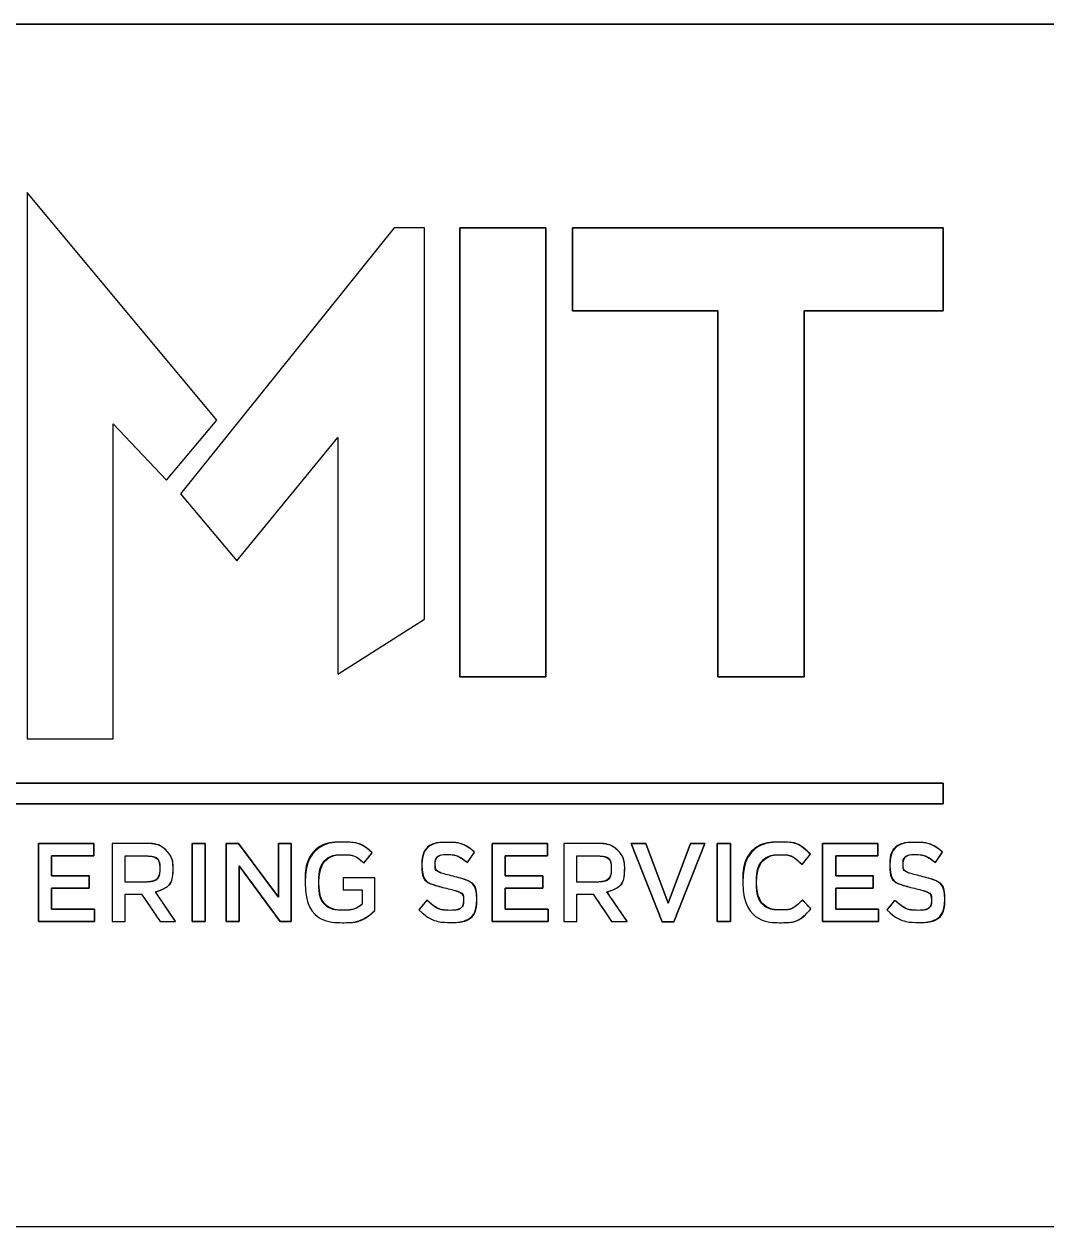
# Model space of a CAD drawing. Extents: x 3025871 to 3026431, y 707165 to 707825.
# Drawn here: x 3026256.569 to 3026259.917, y 707530.208 to 707534.146 of the extents above; entities that cross this region are included whole.
import ezdxf

# ---------------------------------------------------------------- set-up
doc = ezdxf.new("R2010")
doc.units = 0
doc.layers.add('Old_Level_19', color=7, linetype='Continuous')
doc.layers.add('Typical Text ID Circle CELL', color=7, linetype='Continuous')

msp = doc.modelspace()

# ---------------------------------------------------------------- linework, layer by layer
at = {"layer": 'Old_Level_19'}
msp.add_line((3026272.0708, 707534.1461), (3026242.0652, 707534.1461), dxfattribs=at)
at = {"layer": 'Typical Text ID Circle CELL'}
for p, q in [((3026257.6825, 707531.3991), (3026257.7098, 707531.433)), ((3026258.0217, 707531.401), (3026258.0448, 707531.4348)), ((3026259.1176, 707531.3948), (3026259.1452, 707531.4279)), ((3026259.5546, 707531.401), (3026259.5776, 707531.4348)), ((3026257.0139, 707531.3802), (3026257.0139, 707531.3795)), ((3026257.0575, 707531.382), (3026257.0575, 707531.3827)), ((3026257.8725, 707531.393), (3026257.8725, 707531.3922)), ((3026257.9155, 707531.3962), (3026257.9155, 707531.397)), ((3026258.4929, 707531.3802), (3026258.4929, 707531.3795)), ((3026258.5366, 707531.382), (3026258.5366, 707531.3827)), ((3026259.4054, 707531.393), (3026259.4054, 707531.3922)), ((3026259.4483, 707531.3962), (3026259.4483, 707531.397)), ((3026257.4896, 707531.3358), (3026257.4896, 707531.335)), ((3026257.5347, 707531.3358), (3026257.5347, 707531.3365)), ((3026258.9233, 707531.3358), (3026258.9233, 707531.335)), ((3026258.9684, 707531.3358), (3026258.9684, 707531.3365)), ((3026257.8886, 707531.2775), (3026257.8627, 707531.2454)), ((3026258.0091, 707531.2771), (3026258.0091, 707531.2764)), ((3026258.0521, 707531.2807), (3026258.0521, 707531.2815)), ((3026259.1469, 707531.249), (3026259.1193, 707531.2782)), ((3026259.4214, 707531.2775), (3026259.3956, 707531.2454)), ((3026259.542, 707531.2771), (3026259.542, 707531.2764)), ((3026259.585, 707531.2807), (3026259.585, 707531.2815))]:
    msp.add_line(p, q, dxfattribs=at)
msp.add_lwpolyline([(3026242.0652, 707534.1461), (3026272.0739, 707534.1461), (3026272.0739, 707530.2077), (3026242.0652, 707530.2077)], close=True, dxfattribs=at)
for points in [[(3026256.5797, 707533.5949), (3026256.5797, 707531.8053), (3026256.8616, 707531.8053), (3026256.8616, 707532.8376), (3026257.0362, 707532.6527), (3026257.2004, 707532.8488), (3026256.5797, 707533.5949)], [(3026256.5797, 707533.5949), (3026256.5797, 707531.8053), (3026256.8616, 707531.8053), (3026256.8616, 707532.8376), (3026257.0362, 707532.6527), (3026257.2004, 707532.8488), (3026256.5797, 707533.5949)], [(3026257.7814, 707533.4784), (3026257.082, 707532.6079), (3026257.2667, 707532.3888), (3026257.5967, 707532.7921), (3026257.5967, 707532.0172), (3026257.8808, 707532.1972), (3026257.8808, 707533.4784), (3026257.7814, 707533.4784)], [(3026257.7814, 707533.4784), (3026257.082, 707532.6079), (3026257.2667, 707532.3888), (3026257.5967, 707532.7921), (3026257.5967, 707532.0172), (3026257.8808, 707532.1972), (3026257.8808, 707533.4784), (3026257.7814, 707533.4784)], [(3026257.9964, 707533.4784), (3026258.2783, 707533.4784), (3026258.2783, 707532.0088), (3026257.9964, 707532.0088), (3026257.9964, 707533.4784)], [(3026257.9964, 707532.0088), (3026258.2783, 707532.0088), (3026258.2783, 707533.4784), (3026257.9964, 707533.4784), (3026257.9964, 707532.0088)], [(3026259.5796, 707533.4784), (3026259.5796, 707533.2071), (3026259.1242, 707533.2071), (3026259.1242, 707532.0088), (3026258.8422, 707532.0088), (3026258.8422, 707533.2071), (3026258.3652, 707533.2071), (3026258.3652, 707533.4784), (3026259.5796, 707533.4784)], [(3026258.3652, 707533.4784), (3026258.3652, 707533.2071), (3026258.8422, 707533.2071), (3026258.8422, 707532.0088), (3026259.1242, 707532.0088), (3026259.1242, 707533.2071), (3026259.5796, 707533.2071), (3026259.5796, 707533.4784), (3026258.3652, 707533.4784)], [(3026259.5796, 707531.5933), (3026252.7486, 707531.5933), (3026252.7486, 707531.6611), (3026259.5796, 707531.6611), (3026259.5796, 707531.5933)], [(3026259.5796, 707531.6611), (3026252.7486, 707531.6611), (3026252.7486, 707531.5933), (3026259.5796, 707531.5933), (3026259.5796, 707531.6611)], [(3026256.6166, 707531.4633), (3026256.798, 707531.4633), (3026256.798, 707531.4232), (3026256.6596, 707531.4232), (3026256.6596, 707531.3569), (3026256.7823, 707531.3569), (3026256.7823, 707531.3168), (3026256.6596, 707531.3168), (3026256.6596, 707531.2483), (3026256.7998, 707531.2483), (3026256.7998, 707531.2082), (3026256.6166, 707531.2082), (3026256.6166, 707531.4633)], [(3026256.6166, 707531.2082), (3026256.7998, 707531.2082), (3026256.7998, 707531.2483), (3026256.6596, 707531.2483), (3026256.6596, 707531.3168), (3026256.7823, 707531.3168), (3026256.7823, 707531.3569), (3026256.6596, 707531.3569), (3026256.6596, 707531.4232), (3026256.798, 707531.4232), (3026256.798, 707531.4633), (3026256.6166, 707531.4633), (3026256.6166, 707531.2082)], [(3026256.9667, 707531.4633), (3026256.8577, 707531.4633), (3026256.8577, 707531.2082), (3026256.9006, 707531.2082), (3026256.9006, 707531.2971), (3026256.9544, 707531.2971), (3026257.0146, 707531.2082), (3026257.0656, 707531.2082), (3026256.9995, 707531.3048)], [(3026257.1197, 707531.4633), (3026257.1626, 707531.4633), (3026257.1626, 707531.2082), (3026257.1197, 707531.2082), (3026257.1197, 707531.4633)], [(3026257.1197, 707531.2082), (3026257.1626, 707531.2082), (3026257.1626, 707531.4633), (3026257.1197, 707531.4633), (3026257.1197, 707531.2082)], [(3026257.2314, 707531.4633), (3026257.2713, 707531.4633), (3026257.4023, 707531.2869), (3026257.4023, 707531.4633), (3026257.4446, 707531.4633), (3026257.4446, 707531.2082), (3026257.4086, 707531.2082), (3026257.2737, 707531.3897), (3026257.2737, 707531.2082), (3026257.2314, 707531.2082), (3026257.2314, 707531.4633)], [(3026257.2314, 707531.2082), (3026257.2737, 707531.2082), (3026257.2737, 707531.3897), (3026257.4086, 707531.2082), (3026257.4446, 707531.2082), (3026257.4446, 707531.4633), (3026257.4023, 707531.4633), (3026257.4023, 707531.2869), (3026257.2713, 707531.4633), (3026257.2314, 707531.4633), (3026257.2314, 707531.2082)], [(3026258.1027, 707531.4633), (3026258.284, 707531.4633), (3026258.284, 707531.4232), (3026258.1456, 707531.4232), (3026258.1456, 707531.3569), (3026258.2683, 707531.3569), (3026258.2683, 707531.3168), (3026258.1456, 707531.3168), (3026258.1456, 707531.2483), (3026258.2858, 707531.2483), (3026258.2858, 707531.2082), (3026258.1027, 707531.2082), (3026258.1027, 707531.4633)], [(3026258.1027, 707531.2082), (3026258.2858, 707531.2082), (3026258.2858, 707531.2483), (3026258.1456, 707531.2483), (3026258.1456, 707531.3168), (3026258.2683, 707531.3168), (3026258.2683, 707531.3569), (3026258.1456, 707531.3569), (3026258.1456, 707531.4232), (3026258.284, 707531.4232), (3026258.284, 707531.4633), (3026258.1027, 707531.4633), (3026258.1027, 707531.2082)], [(3026258.4458, 707531.4633), (3026258.3368, 707531.4633), (3026258.3368, 707531.2082), (3026258.3797, 707531.2082), (3026258.3797, 707531.2971), (3026258.4335, 707531.2971), (3026258.4936, 707531.2082), (3026258.5446, 707531.2082), (3026258.4786, 707531.3048)], [(3026258.5579, 707531.4633), (3026258.6054, 707531.4633), (3026258.6791, 707531.2673), (3026258.7525, 707531.4633), (3026258.799, 707531.4633), (3026258.6977, 707531.2064), (3026258.6596, 707531.2064), (3026258.5579, 707531.4633)], [(3026258.6596, 707531.2064), (3026258.6977, 707531.2064), (3026258.799, 707531.4633), (3026258.7525, 707531.4633), (3026258.6791, 707531.2673), (3026258.6054, 707531.4633), (3026258.5579, 707531.4633), (3026258.6596, 707531.2064)], [(3026258.8398, 707531.4633), (3026258.8828, 707531.4633), (3026258.8828, 707531.2082), (3026258.8398, 707531.2082), (3026258.8398, 707531.4633)], [(3026258.8398, 707531.2082), (3026258.8828, 707531.2082), (3026258.8828, 707531.4633), (3026258.8398, 707531.4633), (3026258.8398, 707531.2082)], [(3026259.1849, 707531.4633), (3026259.3663, 707531.4633), (3026259.3663, 707531.4232), (3026259.2279, 707531.4232), (3026259.2279, 707531.3569), (3026259.3506, 707531.3569), (3026259.3506, 707531.3168), (3026259.2279, 707531.3168), (3026259.2279, 707531.2483), (3026259.368, 707531.2483), (3026259.368, 707531.2082), (3026259.1849, 707531.2082), (3026259.1849, 707531.4633)], [(3026259.1849, 707531.2082), (3026259.368, 707531.2082), (3026259.368, 707531.2483), (3026259.2279, 707531.2483), (3026259.2279, 707531.3168), (3026259.3506, 707531.3168), (3026259.3506, 707531.3569), (3026259.2279, 707531.3569), (3026259.2279, 707531.4232), (3026259.3663, 707531.4232), (3026259.3663, 707531.4633), (3026259.1849, 707531.4633), (3026259.1849, 707531.2082)], [(3026256.9635, 707531.3368), (3026256.9006, 707531.3368), (3026256.9006, 707531.4225), (3026256.9632, 707531.4225)], [(3026258.4426, 707531.3368), (3026258.3797, 707531.3368), (3026258.3797, 707531.4225), (3026258.4423, 707531.4225)], [(3026257.7185, 707531.2436), (3026257.7185, 707531.3507), (3026257.6143, 707531.3507), (3026257.6143, 707531.3117), (3026257.6769, 707531.3117), (3026257.6769, 707531.264)]]:
    msp.add_lwpolyline(points, dxfattribs=at)
for points, degree in [([(3026256.8577, 707531.4633), (3026256.8577, 707531.4633), (3026256.9667, 707531.4633), (3026256.9667, 707531.4633), (3026256.9974, 707531.4633), (3026257.0215, 707531.4538), (3026257.0373, 707531.4378), (3026257.0502, 707531.4239), (3026257.0575, 707531.405), (3026257.0575, 707531.3827), (3026257.0575, 707531.3827), (3026257.0575, 707531.382), (3026257.0575, 707531.382), (3026257.0575, 707531.3401), (3026257.0334, 707531.315), (3026256.9995, 707531.3048), (3026256.9995, 707531.3048), (3026257.0656, 707531.2082), (3026257.0656, 707531.2082), (3026257.0656, 707531.2082), (3026257.0146, 707531.2082), (3026257.0146, 707531.2082), (3026257.0146, 707531.2082), (3026256.9544, 707531.2971), (3026256.9544, 707531.2971), (3026256.9544, 707531.2971), (3026256.9006, 707531.2971), (3026256.9006, 707531.2971), (3026256.9006, 707531.2971), (3026256.9006, 707531.2082), (3026256.9006, 707531.2082), (3026256.9006, 707531.2082), (3026256.8577, 707531.2082), (3026256.8577, 707531.2082), (3026256.8577, 707531.2082), (3026256.8577, 707531.4633), (3026256.8577, 707531.4633)], 3), ([(3026257.0575, 707531.3827), (3026257.0575, 707531.405), (3026257.0502, 707531.4239), (3026257.0373, 707531.4378), (3026257.0215, 707531.4538), (3026256.9974, 707531.4633), (3026256.9667, 707531.4633)], 3), ([(3026257.4896, 707531.335), (3026257.4896, 707531.335), (3026257.4896, 707531.3358), (3026257.4896, 707531.3358), (3026257.4896, 707531.4072), (3026257.542, 707531.4676), (3026257.6157, 707531.4676), (3026257.6584, 707531.4676), (3026257.6846, 707531.4553), (3026257.7098, 707531.433), (3026257.7098, 707531.433), (3026257.6825, 707531.3991), (3026257.6825, 707531.3991), (3026257.6636, 707531.4159), (3026257.6451, 707531.4265), (3026257.614, 707531.4265), (3026257.5689, 707531.4265), (3026257.5347, 707531.3853), (3026257.5347, 707531.3365), (3026257.5347, 707531.3365), (3026257.5347, 707531.3358), (3026257.5347, 707531.3358), (3026257.5347, 707531.2833), (3026257.5678, 707531.2447), (3026257.6178, 707531.2447), (3026257.6409, 707531.2447), (3026257.6619, 707531.2523), (3026257.6769, 707531.264), (3026257.6769, 707531.264), (3026257.6769, 707531.3117), (3026257.6769, 707531.3117), (3026257.6769, 707531.3117), (3026257.6143, 707531.3117), (3026257.6143, 707531.3117), (3026257.6143, 707531.3117), (3026257.6143, 707531.3507), (3026257.6143, 707531.3507), (3026257.6143, 707531.3507), (3026257.7185, 707531.3507), (3026257.7185, 707531.3507), (3026257.7185, 707531.3507), (3026257.7185, 707531.2436), (3026257.7185, 707531.2436), (3026257.6944, 707531.2221), (3026257.6598, 707531.2039), (3026257.6164, 707531.2039), (3026257.5399, 707531.2039), (3026257.4896, 707531.2607), (3026257.4896, 707531.335)], 3), ([(3026257.7098, 707531.433), (3026257.6846, 707531.4553), (3026257.6584, 707531.4676), (3026257.6157, 707531.4676), (3026257.542, 707531.4676), (3026257.4896, 707531.4072), (3026257.4896, 707531.3358)], 3), ([(3026257.8627, 707531.2454), (3026257.8627, 707531.2454), (3026257.8886, 707531.2775), (3026257.8886, 707531.2775), (3026257.912, 707531.2563), (3026257.9357, 707531.2443), (3026257.9658, 707531.2443), (3026257.9923, 707531.2443), (3026258.0091, 707531.2574), (3026258.0091, 707531.2764), (3026258.0091, 707531.2764), (3026258.0091, 707531.2771), (3026258.0091, 707531.2771), (3026258.0091, 707531.2953), (3026257.9993, 707531.3051), (3026257.9539, 707531.3161), (3026257.9018, 707531.3292), (3026257.8725, 707531.3452), (3026257.8725, 707531.3922), (3026257.8725, 707531.3922), (3026257.8725, 707531.393), (3026257.8725, 707531.393), (3026257.8725, 707531.4367), (3026257.9074, 707531.4669), (3026257.956, 707531.4669), (3026257.9916, 707531.4669), (3026258.02, 707531.4556), (3026258.0448, 707531.4348), (3026258.0448, 707531.4348), (3026258.0217, 707531.401), (3026258.0217, 707531.401), (3026257.9997, 707531.4181), (3026257.9777, 707531.4272), (3026257.9553, 707531.4272), (3026257.9301, 707531.4272), (3026257.9155, 707531.4137), (3026257.9155, 707531.397), (3026257.9155, 707531.397), (3026257.9155, 707531.3962), (3026257.9155, 707531.3962), (3026257.9155, 707531.3766), (3026257.9267, 707531.3678), (3026257.9738, 707531.3562), (3026258.0255, 707531.3431), (3026258.0521, 707531.3237), (3026258.0521, 707531.2815), (3026258.0521, 707531.2815), (3026258.0521, 707531.2807), (3026258.0521, 707531.2807), (3026258.0521, 707531.233), (3026258.0161, 707531.2046), (3026257.9647, 707531.2046), (3026257.9273, 707531.2046), (3026257.892, 707531.2181), (3026257.8627, 707531.2454)], 3), ([(3026258.0448, 707531.4348), (3026258.02, 707531.4556), (3026257.9916, 707531.4669), (3026257.956, 707531.4669), (3026257.9074, 707531.4669), (3026257.8725, 707531.4367), (3026257.8725, 707531.393)], 3), ([(3026258.3368, 707531.4633), (3026258.3368, 707531.4633), (3026258.4458, 707531.4633), (3026258.4458, 707531.4633), (3026258.4765, 707531.4633), (3026258.5007, 707531.4538), (3026258.5163, 707531.4378), (3026258.5293, 707531.4239), (3026258.5366, 707531.405), (3026258.5366, 707531.3827), (3026258.5366, 707531.3827), (3026258.5366, 707531.382), (3026258.5366, 707531.382), (3026258.5366, 707531.3401), (3026258.5125, 707531.315), (3026258.4786, 707531.3048), (3026258.4786, 707531.3048), (3026258.5446, 707531.2082), (3026258.5446, 707531.2082), (3026258.5446, 707531.2082), (3026258.4936, 707531.2082), (3026258.4936, 707531.2082), (3026258.4936, 707531.2082), (3026258.4335, 707531.2971), (3026258.4335, 707531.2971), (3026258.4335, 707531.2971), (3026258.3797, 707531.2971), (3026258.3797, 707531.2971), (3026258.3797, 707531.2971), (3026258.3797, 707531.2082), (3026258.3797, 707531.2082), (3026258.3797, 707531.2082), (3026258.3368, 707531.2082), (3026258.3368, 707531.2082), (3026258.3368, 707531.2082), (3026258.3368, 707531.4633), (3026258.3368, 707531.4633)], 3), ([(3026258.5366, 707531.3827), (3026258.5366, 707531.405), (3026258.5293, 707531.4239), (3026258.5163, 707531.4378), (3026258.5007, 707531.4538), (3026258.4765, 707531.4633), (3026258.4458, 707531.4633)], 3), ([(3026258.9233, 707531.335), (3026258.9233, 707531.335), (3026258.9233, 707531.3358), (3026258.9233, 707531.3358), (3026258.9233, 707531.4083), (3026258.9753, 707531.4676), (3026259.0494, 707531.4676), (3026259.0945, 707531.4676), (3026259.1218, 707531.4512), (3026259.1452, 707531.4279), (3026259.1452, 707531.4279), (3026259.1176, 707531.3948), (3026259.1176, 707531.3948), (3026259.098, 707531.4137), (3026259.077, 707531.4265), (3026259.0491, 707531.4265), (3026259.0026, 707531.4265), (3026258.9684, 707531.3864), (3026258.9684, 707531.3365), (3026258.9684, 707531.3365), (3026258.9684, 707531.3358), (3026258.9684, 707531.3358), (3026258.9684, 707531.2858), (3026259.0022, 707531.2454), (3026259.0491, 707531.2454), (3026259.0791, 707531.2454), (3026259.0984, 707531.2578), (3026259.1193, 707531.2782), (3026259.1193, 707531.2782), (3026259.1469, 707531.249), (3026259.1469, 707531.249), (3026259.1214, 707531.2214), (3026259.0935, 707531.2039), (3026259.0477, 707531.2039), (3026258.9764, 707531.2039), (3026258.9233, 707531.2618), (3026258.9233, 707531.335)], 3), ([(3026259.1452, 707531.4279), (3026259.1218, 707531.4512), (3026259.0945, 707531.4676), (3026259.0494, 707531.4676), (3026258.9753, 707531.4676), (3026258.9233, 707531.4083), (3026258.9233, 707531.3358)], 3), ([(3026259.3956, 707531.2454), (3026259.3956, 707531.2454), (3026259.4214, 707531.2775), (3026259.4214, 707531.2775), (3026259.4448, 707531.2563), (3026259.4686, 707531.2443), (3026259.4987, 707531.2443), (3026259.5252, 707531.2443), (3026259.542, 707531.2574), (3026259.542, 707531.2764), (3026259.542, 707531.2764), (3026259.542, 707531.2771), (3026259.542, 707531.2771), (3026259.542, 707531.2953), (3026259.5322, 707531.3051), (3026259.4868, 707531.3161), (3026259.4347, 707531.3292), (3026259.4054, 707531.3452), (3026259.4054, 707531.3922), (3026259.4054, 707531.3922), (3026259.4054, 707531.393), (3026259.4054, 707531.393), (3026259.4054, 707531.4367), (3026259.4403, 707531.4669), (3026259.4889, 707531.4669), (3026259.5245, 707531.4669), (3026259.5528, 707531.4556), (3026259.5776, 707531.4348), (3026259.5776, 707531.4348), (3026259.5546, 707531.401), (3026259.5546, 707531.401), (3026259.5326, 707531.4181), (3026259.5106, 707531.4272), (3026259.4882, 707531.4272), (3026259.463, 707531.4272), (3026259.4483, 707531.4137), (3026259.4483, 707531.397), (3026259.4483, 707531.397), (3026259.4483, 707531.3962), (3026259.4483, 707531.3962), (3026259.4483, 707531.3766), (3026259.4595, 707531.3678), (3026259.5067, 707531.3562), (3026259.5584, 707531.3431), (3026259.585, 707531.3237), (3026259.585, 707531.2815), (3026259.585, 707531.2815), (3026259.585, 707531.2807), (3026259.585, 707531.2807), (3026259.585, 707531.233), (3026259.549, 707531.2046), (3026259.4976, 707531.2046), (3026259.4602, 707531.2046), (3026259.4249, 707531.2181), (3026259.3956, 707531.2454)], 3), ([(3026259.5776, 707531.4348), (3026259.5528, 707531.4556), (3026259.5245, 707531.4669), (3026259.4889, 707531.4669), (3026259.4403, 707531.4669), (3026259.4054, 707531.4367), (3026259.4054, 707531.393)], 3), ([(3026256.9635, 707531.3368), (3026256.9943, 707531.3368), (3026257.0139, 707531.3536), (3026257.0139, 707531.3795), (3026257.0139, 707531.3795), (3026257.0139, 707531.3802), (3026257.0139, 707531.3802), (3026257.0139, 707531.4075), (3026256.995, 707531.4225), (3026256.9632, 707531.4225), (3026256.9632, 707531.4225), (3026256.9006, 707531.4225), (3026256.9006, 707531.4225), (3026256.9006, 707531.4225), (3026256.9006, 707531.3368), (3026256.9006, 707531.3368), (3026256.9006, 707531.3368), (3026256.9635, 707531.3368), (3026256.9635, 707531.3368)], 3), ([(3026256.9632, 707531.4225), (3026256.995, 707531.4225), (3026257.0139, 707531.4075), (3026257.0139, 707531.3802)], 2), ([(3026257.5347, 707531.3365), (3026257.5347, 707531.3853), (3026257.5689, 707531.4265), (3026257.614, 707531.4265), (3026257.6451, 707531.4265), (3026257.6636, 707531.4159), (3026257.6825, 707531.3991)], 3), ([(3026257.9155, 707531.397), (3026257.9155, 707531.4137), (3026257.9301, 707531.4272), (3026257.9553, 707531.4272), (3026257.9777, 707531.4272), (3026257.9997, 707531.4181), (3026258.0217, 707531.401)], 3), ([(3026258.4426, 707531.3368), (3026258.4734, 707531.3368), (3026258.4929, 707531.3536), (3026258.4929, 707531.3795), (3026258.4929, 707531.3795), (3026258.4929, 707531.3802), (3026258.4929, 707531.3802), (3026258.4929, 707531.4075), (3026258.4741, 707531.4225), (3026258.4423, 707531.4225), (3026258.4423, 707531.4225), (3026258.3797, 707531.4225), (3026258.3797, 707531.4225), (3026258.3797, 707531.4225), (3026258.3797, 707531.3368), (3026258.3797, 707531.3368), (3026258.3797, 707531.3368), (3026258.4426, 707531.3368), (3026258.4426, 707531.3368)], 3), ([(3026258.4423, 707531.4225), (3026258.4741, 707531.4225), (3026258.4929, 707531.4075), (3026258.4929, 707531.3802)], 2), ([(3026258.9684, 707531.3365), (3026258.9684, 707531.3864), (3026259.0026, 707531.4265), (3026259.0491, 707531.4265), (3026259.077, 707531.4265), (3026259.098, 707531.4137), (3026259.1176, 707531.3948)], 3), ([(3026259.4483, 707531.397), (3026259.4483, 707531.4137), (3026259.463, 707531.4272), (3026259.4882, 707531.4272), (3026259.5106, 707531.4272), (3026259.5326, 707531.4181), (3026259.5546, 707531.401)], 3), ([(3026257.0139, 707531.3795), (3026257.0139, 707531.3536), (3026256.9943, 707531.3368), (3026256.9635, 707531.3368)], 2), ([(3026256.9995, 707531.3048), (3026257.0334, 707531.315), (3026257.0575, 707531.3401), (3026257.0575, 707531.382)], 2), ([(3026257.8725, 707531.3922), (3026257.8725, 707531.3452), (3026257.9018, 707531.3292), (3026257.9539, 707531.3161), (3026257.9993, 707531.3051), (3026258.0091, 707531.2953), (3026258.0091, 707531.2771)], 3), ([(3026258.0521, 707531.2815), (3026258.0521, 707531.3237), (3026258.0255, 707531.3431), (3026257.9738, 707531.3562), (3026257.9267, 707531.3678), (3026257.9155, 707531.3766), (3026257.9155, 707531.3962)], 3), ([(3026258.4929, 707531.3795), (3026258.4929, 707531.3536), (3026258.4734, 707531.3368), (3026258.4426, 707531.3368)], 2), ([(3026258.4786, 707531.3048), (3026258.5125, 707531.315), (3026258.5366, 707531.3401), (3026258.5366, 707531.382)], 2), ([(3026259.4054, 707531.3922), (3026259.4054, 707531.3452), (3026259.4347, 707531.3292), (3026259.4868, 707531.3161), (3026259.5322, 707531.3051), (3026259.542, 707531.2953), (3026259.542, 707531.2771)], 3), ([(3026259.585, 707531.2815), (3026259.585, 707531.3237), (3026259.5584, 707531.3431), (3026259.5067, 707531.3562), (3026259.4595, 707531.3678), (3026259.4483, 707531.3766), (3026259.4483, 707531.3962)], 3), ([(3026257.4896, 707531.335), (3026257.4896, 707531.2607), (3026257.5399, 707531.2039), (3026257.6164, 707531.2039), (3026257.6598, 707531.2039), (3026257.6944, 707531.2221), (3026257.7185, 707531.2436)], 3), ([(3026257.6769, 707531.264), (3026257.6619, 707531.2523), (3026257.6409, 707531.2447), (3026257.6178, 707531.2447), (3026257.5678, 707531.2447), (3026257.5347, 707531.2833), (3026257.5347, 707531.3358)], 3), ([(3026258.9233, 707531.335), (3026258.9233, 707531.2618), (3026258.9764, 707531.2039), (3026259.0477, 707531.2039), (3026259.0935, 707531.2039), (3026259.1214, 707531.2214), (3026259.1469, 707531.249)], 3), ([(3026259.1193, 707531.2782), (3026259.0984, 707531.2578), (3026259.0791, 707531.2454), (3026259.0491, 707531.2454), (3026259.0022, 707531.2454), (3026258.9684, 707531.2858), (3026258.9684, 707531.3358)], 3), ([(3026257.8627, 707531.2454), (3026257.892, 707531.2181), (3026257.9273, 707531.2046), (3026257.9647, 707531.2046), (3026258.0161, 707531.2046), (3026258.0521, 707531.233), (3026258.0521, 707531.2807)], 3), ([(3026258.0091, 707531.2764), (3026258.0091, 707531.2574), (3026257.9923, 707531.2443), (3026257.9658, 707531.2443), (3026257.9357, 707531.2443), (3026257.912, 707531.2563), (3026257.8886, 707531.2775)], 3), ([(3026259.3956, 707531.2454), (3026259.4249, 707531.2181), (3026259.4602, 707531.2046), (3026259.4976, 707531.2046), (3026259.549, 707531.2046), (3026259.585, 707531.233), (3026259.585, 707531.2807)], 3), ([(3026259.542, 707531.2764), (3026259.542, 707531.2574), (3026259.5252, 707531.2443), (3026259.4987, 707531.2443), (3026259.4686, 707531.2443), (3026259.4448, 707531.2563), (3026259.4214, 707531.2775)], 3)]:
    msp.add_open_spline(points, degree=degree, dxfattribs=at)

doc.saveas('drawing.dxf')
